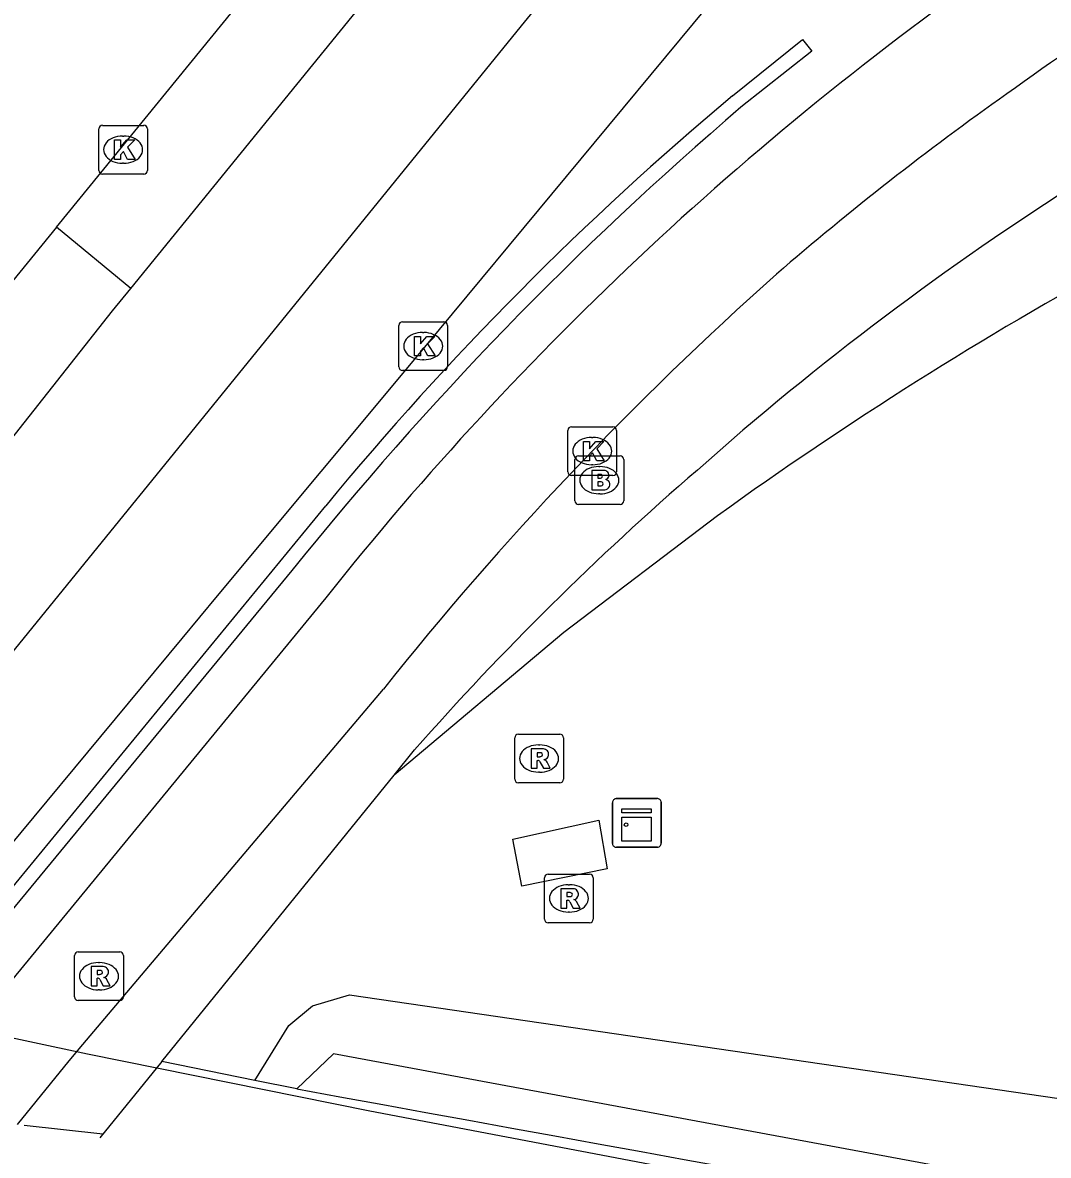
# Model space of a CAD drawing. Extents: x 160806 to 161707, y 383697 to 384148.
# Drawn here: x 160819.92 to 160840.99, y 383710.82 to 383734.09 of the extents above; entities that cross this region are included whole.
import ezdxf

# ---------------------------------------------------------------- set-up
doc = ezdxf.new("R2010")
doc.units = 0
for name, color, linetype in [('IMGEO_Brandkraan', 7, 'Continuous'), ('IMGEO_Fietspad_open', 7, 'Continuous'), ('IMGEO_Geluidsscherm', 7, 'Continuous'), ('IMGEO_Groenvoorziening', 7, 'Continuous'), ('IMGEO_Kast', 7, 'Continuous'), ('IMGEO_Kolk', 7, 'Continuous'), ('IMGEO_Muur', 7, 'Continuous'), ('IMGEO_Rijbaan_lokaal_gesloten', 7, 'Continuous'), ('IMGEO_Rioolput', 7, 'Continuous'), ('IMGEO_Spoorbaan_halfverhard', 7, 'Continuous'), ('IMGEO_Verkeerseiland_open', 7, 'Continuous'), ('IMGEO_Voetpad_open', 7, 'Continuous')]:
    doc.layers.add(name, color=color, linetype=linetype)

msp = doc.modelspace()

# ---------------------------------------------------------------- linework, layer by layer
at = {"layer": 'IMGEO_Brandkraan'}
for p, q in [((160831.262, 383724.265), (160831.262, 383725.117)), ((160831.337, 383725.191), (160832.189, 383725.191)), ((160832.263, 383725.117), (160832.263, 383724.265)), ((160831.75, 383724.971), (160831.775, 383724.971)), ((160831.773, 383724.411), (160831.748, 383724.411)), ((160832.189, 383724.191), (160831.337, 383724.191))]:
    msp.add_line(p, q, dxfattribs=at)
for points in [[(160831.262, 383724.265), (160831.262, 383725.117)], [(160831.337, 383725.191), (160832.189, 383725.191)], [(160832.263, 383725.117), (160832.263, 383724.265)], [(160831.61, 383724.891), (160831.61, 383724.491), (160831.823, 383724.491)], [(160831.841, 383724.891), (160831.61, 383724.891)], [(160831.789, 383724.81), (160831.735, 383724.81), (160831.735, 383724.734)], [(160831.735, 383724.734), (160831.788, 383724.734)], [(160831.797, 383724.658), (160831.735, 383724.658), (160831.735, 383724.577)], [(160831.735, 383724.577), (160831.797, 383724.577)], [(160832.189, 383724.191), (160831.337, 383724.191)]]:
    msp.add_lwpolyline(points, dxfattribs=at)
for centre, radius, start, end in [((160831.339, 383725.115), 0.0765, 91.552, 178.448), ((160831.339, 383725.115), 0.0765, 91.552, 178.448), ((160832.187, 383725.115), 0.0765, 1.552, 88.448), ((160832.187, 383725.115), 0.0765, 1.552, 88.448), ((160831.79, 383724.772), 0.0379, 267.8285, 90.9355), ((160831.845, 383724.746), 0.145, 59.4692, 91.5367), ((160831.87, 383724.793), 0.0922, 285.5137, 58.1501), ((160831.798, 383724.617), 0.0404, 269.8759, 90.5077), ((160831.875, 383724.601), 0.105, 301.3115, 78.989), ((160831.829, 383724.742), 0.251, 268.6676, 293.5347), ((160831.339, 383724.267), 0.0765, 181.552, 268.448), ((160831.339, 383724.267), 0.0765, 181.552, 268.448), ((160832.187, 383724.267), 0.0765, 271.552, 358.448), ((160832.187, 383724.267), 0.0765, 271.552, 358.448)]:
    msp.add_arc(centre, radius, start, end, dxfattribs=at)
for centre, major_axis, ratio, start_param, end_param in [((160831.749, 383724.691), (-0.387, 0.002), 0.722429, 4.712389, 7.853982), ((160831.774, 383724.691), (-0.39, 0.002), 0.717154, 1.570796, 4.712389)]:
    msp.add_ellipse(centre, major_axis=major_axis, ratio=ratio, start_param=start_param, end_param=end_param, dxfattribs=at)
at = {"layer": 'IMGEO_Fietspad_open'}
for points in [[(160826.144, 383722.274), (160818.981, 383713.562), (160817.541, 383711.821)], [(160819.812, 383711.455), (160820.871, 383712.761), (160821.154, 383713.096), (160827.328, 383720.398)]]:
    msp.add_lwpolyline(points, dxfattribs=at)
for centre, radius, start, end in [((160867.026, 383695.722), 45.663, 117.2141, 126.0828), ((160877.724, 383681.282), 65.886, 124.51933, 141.52478), ((160874.934, 383683.291), 60.374, 125.19962, 130.90491), ((160880.798, 383677.836), 68.342, 131.62611, 141.48028)]:
    msp.add_arc(centre, radius, start, end, dxfattribs=at)
at = {"layer": 'IMGEO_Geluidsscherm'}
msp.add_lwpolyline([(160834.211, 383710.362), (160827.05, 383711.725), (160821.25, 383712.896), (160807.351, 383715.867)], dxfattribs=at)
at = {"layer": 'IMGEO_Groenvoorziening'}
for points in [[(160834.192, 383723.959), (160831.033, 383721.562), (160827.545, 383718.631)], [(160824.684, 383712.357), (160825.386, 383713.484), (160825.871, 383713.894), (160826.633, 383714.116), (160843.597, 383711.637), (160860.024, 383709.58), (160870.902, 383707.254), (160885.285, 383704.928), (160887.055, 383704.827)], [(160907.351, 383701.52), (160917.77, 383699.445), (160907.216, 383700.026), (160878.632, 383703.515), (160849.795, 383708.541), (160826.302, 383712.908), (160825.547, 383712.184)]]:
    msp.add_lwpolyline(points, dxfattribs=at)
msp.add_arc((160880.999, 383659.015), 80.054, 111.66262, 125.78139, dxfattribs=at)
at = {"layer": 'IMGEO_Kast'}
for p, q in [((160832.033, 383717.224), (160832.033, 383718.065)), ((160832.033, 383718.065), (160832.033, 383717.224)), ((160832.108, 383718.149), (160832.949, 383718.149)), ((160832.949, 383718.149), (160832.108, 383718.149)), ((160833.033, 383718.074), (160833.033, 383717.233)), ((160833.033, 383717.233), (160833.033, 383718.074)), ((160832.958, 383717.149), (160832.117, 383717.149)), ((160832.117, 383717.149), (160832.958, 383717.149))]:
    msp.add_line(p, q, dxfattribs=at)
for points in [[(160832.228, 383717.939), (160832.828, 383717.939), (160832.828, 383717.854), (160832.228, 383717.854), (160832.228, 383717.939)], [(160832.228, 383717.764), (160832.828, 383717.764), (160832.828, 383717.275), (160832.228, 383717.275), (160832.228, 383717.764)]]:
    msp.add_lwpolyline(points, dxfattribs=at)
msp.add_circle((160832.312, 383717.613), 0.0377, dxfattribs=at)
for centre, start, end in [((160832.111, 383718.071), 92.4484, 184.2845), ((160832.111, 383718.071), 92.4484, 184.2845), ((160832.955, 383718.071), 2.4484, 94.2845), ((160832.955, 383718.071), 2.4484, 94.2845), ((160832.111, 383717.227), 182.4484, 274.2845), ((160832.111, 383717.227), 182.4484, 274.2845), ((160832.955, 383717.227), 272.4484, 4.2845), ((160832.955, 383717.227), 272.4484, 4.2845)]:
    msp.add_arc(centre, 0.0779, start, end, dxfattribs=at)
at = {"layer": 'IMGEO_Kolk'}
for p, q in [((160821.48, 383731.055), (160821.48, 383731.907)), ((160821.555, 383731.981), (160822.407, 383731.981)), ((160822.481, 383731.907), (160822.481, 383731.055)), ((160821.968, 383731.761), (160821.993, 383731.761)), ((160821.991, 383731.201), (160821.966, 383731.201)), ((160822.407, 383730.981), (160821.555, 383730.981)), ((160827.644, 383727.019), (160827.644, 383727.871)), ((160827.719, 383727.945), (160828.571, 383727.945)), ((160828.645, 383727.871), (160828.645, 383727.019)), ((160828.132, 383727.725), (160828.157, 383727.725)), ((160828.155, 383727.165), (160828.13, 383727.165)), ((160828.571, 383726.945), (160827.719, 383726.945)), ((160831.191, 383725.788), (160832.043, 383725.788)), ((160831.116, 383724.862), (160831.116, 383725.714)), ((160831.604, 383725.568), (160831.629, 383725.568)), ((160832.117, 383725.714), (160832.117, 383724.862)), ((160831.627, 383725.008), (160831.602, 383725.008)), ((160832.043, 383724.788), (160831.191, 383724.788))]:
    msp.add_line(p, q, dxfattribs=at)
for points in [[(160821.48, 383731.055), (160821.48, 383731.907)], [(160821.555, 383731.981), (160822.407, 383731.981)], [(160822.481, 383731.907), (160822.481, 383731.055)], [(160821.801, 383731.681), (160821.924, 383731.681), (160821.924, 383731.53), (160822.054, 383731.681), (160822.218, 383731.681), (160822.072, 383731.53), (160822.225, 383731.281), (160822.073, 383731.281), (160821.988, 383731.445), (160821.924, 383731.378), (160821.924, 383731.281), (160821.801, 383731.281), (160821.801, 383731.681)], [(160822.407, 383730.981), (160821.555, 383730.981)], [(160827.644, 383727.019), (160827.644, 383727.871)], [(160827.719, 383727.945), (160828.571, 383727.945)], [(160828.645, 383727.871), (160828.645, 383727.019)], [(160827.965, 383727.645), (160828.088, 383727.645), (160828.088, 383727.494), (160828.218, 383727.645), (160828.382, 383727.645), (160828.236, 383727.494), (160828.389, 383727.245), (160828.237, 383727.245), (160828.152, 383727.409), (160828.088, 383727.342), (160828.088, 383727.245), (160827.965, 383727.245), (160827.965, 383727.645)], [(160828.571, 383726.945), (160827.719, 383726.945)], [(160831.191, 383725.788), (160832.043, 383725.788)], [(160831.116, 383724.862), (160831.116, 383725.714)], [(160832.117, 383725.714), (160832.117, 383724.862)], [(160831.437, 383725.488), (160831.56, 383725.488), (160831.56, 383725.337), (160831.69, 383725.488), (160831.854, 383725.488), (160831.708, 383725.337), (160831.861, 383725.088), (160831.709, 383725.088), (160831.624, 383725.252), (160831.56, 383725.185), (160831.56, 383725.088), (160831.437, 383725.088), (160831.437, 383725.488)], [(160832.043, 383724.788), (160831.191, 383724.788)]]:
    msp.add_lwpolyline(points, dxfattribs=at)
for centre, start, end in [((160821.557, 383731.905), 91.552, 178.448), ((160821.557, 383731.905), 91.552, 178.448), ((160822.405, 383731.905), 1.552, 88.448), ((160822.405, 383731.905), 1.552, 88.448), ((160821.557, 383731.057), 181.552, 268.448), ((160821.557, 383731.057), 181.552, 268.448), ((160822.405, 383731.057), 271.552, 358.448), ((160822.405, 383731.057), 271.552, 358.448), ((160827.721, 383727.869), 91.552, 178.448), ((160827.721, 383727.869), 91.552, 178.448), ((160828.569, 383727.869), 1.552, 88.448), ((160828.569, 383727.869), 1.552, 88.448), ((160827.721, 383727.021), 181.552, 268.448), ((160827.721, 383727.021), 181.552, 268.448), ((160828.569, 383727.021), 271.552, 358.448), ((160828.569, 383727.021), 271.552, 358.448), ((160831.193, 383725.712), 91.552, 178.448), ((160831.193, 383725.712), 91.552, 178.448), ((160832.041, 383725.712), 1.552, 88.448), ((160832.041, 383725.712), 1.552, 88.448), ((160831.193, 383724.864), 181.552, 268.448), ((160831.193, 383724.864), 181.552, 268.448), ((160832.041, 383724.864), 271.552, 358.448), ((160832.041, 383724.864), 271.552, 358.448)]:
    msp.add_arc(centre, 0.0765, start, end, dxfattribs=at)
for centre, major_axis, ratio, start_param, end_param in [((160821.967, 383731.481), (-0.387, 0.002), 0.722429, 4.712389, 7.853982), ((160821.992, 383731.481), (-0.39, 0.002), 0.717154, 1.570796, 4.712389), ((160828.131, 383727.445), (-0.387, 0.002), 0.722429, 4.712389, 7.853982), ((160828.156, 383727.445), (-0.39, 0.002), 0.717154, 1.570796, 4.712389), ((160831.603, 383725.288), (-0.387, 0.002), 0.722429, 4.712389, 7.853982), ((160831.628, 383725.288), (-0.39, 0.002), 0.717154, 1.570796, 4.712389)]:
    msp.add_ellipse(centre, major_axis=major_axis, ratio=ratio, start_param=start_param, end_param=end_param, dxfattribs=at)
at = {"layer": 'IMGEO_Muur'}
for points in [[(160834.501, 383732.588), (160835.938, 383733.745), (160836.127, 383733.508), (160834.671, 383732.352)], [(160816.356, 383712.013), (160817.168, 383713.006), (160817.387, 383713.177), (160817.824, 383713.809), (160818.895, 383715.346), (160826.143, 383724.165)], [(160825.448, 383722.832), (160819.246, 383715.313), (160819.036, 383715.035), (160818.653, 383714.138), (160818.303, 383713.707), (160816.86, 383711.931)], [(160825.547, 383712.184), (160824.684, 383712.357), (160822.776, 383712.748)]]:
    msp.add_lwpolyline(points, dxfattribs=at)
for centre, radius, start, end in [((160875.703, 383683.346), 64.206, 129.91986, 140.524), ((160880.582, 383678.645), 70.656, 130.5256, 141.29006), ((161656.602, 388258.877), 4622.02, 259.641693, 260.354582)]:
    msp.add_arc(centre, radius, start, end, dxfattribs=at)
at = {"layer": 'IMGEO_Rijbaan_lokaal_gesloten'}
for points in [[(160814.34, 383714.557), (160830.227, 383734.1), (160833.519, 383738.143), (160846.9, 383754.25), (160849.481, 383757.132), (160853.006, 383760.668), (160858.089, 383765.195), (160859.573, 383766.449), (160865.774, 383771.328), (160872.216, 383776.024), (160876.959, 383779.154), (160880.308, 383781.174), (160884.695, 383783.538), (160887.254, 383784.79), (160895.414, 383788.215), (160906.663, 383792.502), (160907.295, 383792.732)], [(160820.614, 383729.892), (160828.112, 383739.086), (160835.489, 383748.333), (160836.843, 383750), (160837.711, 383751.069), (160838.716, 383752.268)], [(160822.138, 383728.631), (160839.52, 383750), (160840.314, 383750.976)], [(160833.988, 383734.437), (160828.174, 383727.427), (160823.914, 383722.318), (160823.189, 383721.436), (160818.202, 383715.438), (160817.919, 383715.088), (160817.031, 383713.98)], [(160820.614, 383729.892), (160813.465, 383721.126), (160809.054, 383715.689), (160807.262, 383713.479)], [(160811.246, 383715.22), (160814.858, 383719.663), (160818.718, 383724.315), (160821.765, 383728.172), (160822.138, 383728.631)]]:
    msp.add_lwpolyline(points, dxfattribs=at)
at = {"layer": 'IMGEO_Rioolput'}
for p, q in [((160830.099, 383719.472), (160830.951, 383719.472)), ((160830.024, 383718.546), (160830.024, 383719.398)), ((160830.512, 383719.252), (160830.537, 383719.252)), ((160831.025, 383719.398), (160831.025, 383718.546)), ((160830.535, 383718.692), (160830.51, 383718.692)), ((160830.951, 383718.472), (160830.099, 383718.472)), ((160830.637, 383715.672), (160830.637, 383716.524)), ((160830.712, 383716.598), (160831.564, 383716.598)), ((160831.638, 383716.524), (160831.638, 383715.672)), ((160831.125, 383716.378), (160831.15, 383716.378)), ((160831.148, 383715.818), (160831.123, 383715.818)), ((160831.564, 383715.598), (160830.712, 383715.598)), ((160820.984, 383714.073), (160820.984, 383714.925)), ((160821.059, 383714.999), (160821.911, 383714.999)), ((160821.985, 383714.925), (160821.985, 383714.073)), ((160821.472, 383714.779), (160821.497, 383714.779)), ((160821.495, 383714.219), (160821.47, 383714.219)), ((160821.911, 383713.999), (160821.059, 383713.999))]:
    msp.add_line(p, q, dxfattribs=at)
for points in [[(160830.099, 383719.472), (160830.951, 383719.472)], [(160830.024, 383718.546), (160830.024, 383719.398)], [(160831.025, 383719.398), (160831.025, 383718.546)], [(160830.613, 383719.17), (160830.361, 383719.172), (160830.361, 383718.772)], [(160830.539, 383719.091), (160830.485, 383719.091), (160830.485, 383719.01)], [(160830.485, 383719.01), (160830.537, 383719.01)], [(160830.361, 383718.772), (160830.485, 383718.772), (160830.485, 383718.934), (160830.496, 383718.934)], [(160830.543, 383718.905), (160830.614, 383718.772), (160830.754, 383718.772), (160830.689, 383718.898)], [(160830.951, 383718.472), (160830.099, 383718.472)], [(160830.637, 383715.672), (160830.637, 383716.524)], [(160830.712, 383716.598), (160831.564, 383716.598)], [(160831.638, 383716.524), (160831.638, 383715.672)], [(160831.226, 383716.296), (160830.974, 383716.298), (160830.974, 383715.898)], [(160831.152, 383716.217), (160831.098, 383716.217), (160831.098, 383716.136)], [(160830.974, 383715.898), (160831.098, 383715.898), (160831.098, 383716.06), (160831.109, 383716.06)], [(160831.098, 383716.136), (160831.15, 383716.136)], [(160831.156, 383716.031), (160831.227, 383715.898), (160831.367, 383715.898), (160831.302, 383716.024)], [(160831.564, 383715.598), (160830.712, 383715.598)], [(160820.984, 383714.073), (160820.984, 383714.925)], [(160821.059, 383714.999), (160821.911, 383714.999)], [(160821.985, 383714.925), (160821.985, 383714.073)], [(160821.573, 383714.697), (160821.321, 383714.699), (160821.321, 383714.299)], [(160821.499, 383714.618), (160821.445, 383714.618), (160821.445, 383714.537)], [(160821.321, 383714.299), (160821.445, 383714.299), (160821.445, 383714.461), (160821.456, 383714.461)], [(160821.445, 383714.537), (160821.497, 383714.537)], [(160821.503, 383714.432), (160821.574, 383714.299), (160821.714, 383714.299), (160821.649, 383714.425)], [(160821.911, 383713.999), (160821.059, 383713.999)]]:
    msp.add_lwpolyline(points, dxfattribs=at)
for centre, radius, start, end in [((160830.101, 383719.396), 0.0765, 91.552, 178.448), ((160830.101, 383719.396), 0.0765, 91.552, 178.448), ((160830.949, 383719.396), 0.0765, 1.552, 88.448), ((160830.949, 383719.396), 0.0765, 1.552, 88.448), ((160830.521, 383719.199), 0.19, 274.7715, 282.9687), ((160830.545, 383718.995), 0.0964, 77.0061, 93.1865), ((160830.559, 383719.052), 0.0378, 276.6634, 79.6772), ((160830.612, 383719.06), 0.109, 350.3612, 89.416), ((160830.61, 383719.06), 0.112, 277.5842, 350.9817), ((160830.495, 383718.881), 0.0533, 26.0293, 88.6989), ((160830.594, 383718.845), 0.108, 29.5134, 73.7905), ((160830.101, 383718.548), 0.0765, 181.552, 268.448), ((160830.101, 383718.548), 0.0765, 181.552, 268.448), ((160830.949, 383718.548), 0.0765, 271.552, 358.448), ((160830.949, 383718.548), 0.0765, 271.552, 358.448), ((160830.714, 383716.522), 0.0765, 91.552, 178.448), ((160830.714, 383716.522), 0.0765, 91.552, 178.448), ((160831.562, 383716.522), 0.0765, 1.552, 88.448), ((160831.562, 383716.522), 0.0765, 1.552, 88.448), ((160831.158, 383716.121), 0.0964, 77.0061, 93.1865), ((160831.172, 383716.178), 0.0378, 276.6634, 79.6772), ((160831.225, 383716.186), 0.109, 350.3612, 89.416), ((160831.108, 383716.007), 0.0533, 26.0293, 88.6989), ((160831.134, 383716.325), 0.19, 274.7715, 282.9687), ((160831.223, 383716.186), 0.112, 277.5842, 350.9817), ((160831.207, 383715.971), 0.108, 29.5134, 73.7905), ((160830.714, 383715.674), 0.0765, 181.552, 268.448), ((160830.714, 383715.674), 0.0765, 181.552, 268.448), ((160831.562, 383715.674), 0.0765, 271.552, 358.448), ((160831.562, 383715.674), 0.0765, 271.552, 358.448), ((160821.061, 383714.923), 0.0765, 91.552, 178.448), ((160821.061, 383714.923), 0.0765, 91.552, 178.448), ((160821.909, 383714.923), 0.0765, 1.552, 88.448), ((160821.909, 383714.923), 0.0765, 1.552, 88.448), ((160821.505, 383714.522), 0.0964, 77.0061, 93.1865), ((160821.519, 383714.579), 0.0378, 276.6634, 79.6772), ((160821.572, 383714.587), 0.109, 350.3612, 89.416), ((160821.57, 383714.587), 0.112, 277.5842, 350.9817), ((160821.455, 383714.408), 0.0533, 26.0293, 88.6989), ((160821.481, 383714.726), 0.19, 274.7715, 282.9687), ((160821.554, 383714.372), 0.108, 29.5134, 73.7905), ((160821.061, 383714.075), 0.0765, 181.552, 268.448), ((160821.061, 383714.075), 0.0765, 181.552, 268.448), ((160821.909, 383714.075), 0.0765, 271.552, 358.448), ((160821.909, 383714.075), 0.0765, 271.552, 358.448)]:
    msp.add_arc(centre, radius, start, end, dxfattribs=at)
for centre, major_axis, ratio, start_param, end_param in [((160830.511, 383718.972), (-0.387, 0.002), 0.722429, 4.712389, 7.853982), ((160830.536, 383718.972), (-0.39, 0.002), 0.717154, 1.570796, 4.712389), ((160831.124, 383716.098), (-0.387, 0.002), 0.722429, 4.712389, 7.853982), ((160831.149, 383716.098), (-0.39, 0.002), 0.717154, 1.570796, 4.712389), ((160821.471, 383714.499), (-0.387, 0.002), 0.722429, 4.712389, 7.853982), ((160821.496, 383714.499), (-0.39, 0.002), 0.717154, 1.570796, 4.712389)]:
    msp.add_ellipse(centre, major_axis=major_axis, ratio=ratio, start_param=start_param, end_param=end_param, dxfattribs=at)
at = {"layer": 'IMGEO_Spoorbaan_halfverhard'}
for points in [[(160822.776, 383712.748), (160821.504, 383711.182)], [(160824.684, 383712.357), (160822.776, 383712.748)], [(160825.547, 383712.184), (160824.684, 383712.357)], [(160821.563, 383711.255), (160819.947, 383711.433)]]:
    msp.add_lwpolyline(points, dxfattribs=at)
msp.add_arc((161656.602, 388258.877), 4622.02, 259.641693, 260.354582, dxfattribs=at)
at = {"layer": 'IMGEO_Verkeerseiland_open'}
msp.add_lwpolyline([(160822.138, 383728.631), (160820.614, 383729.892)], dxfattribs=at)
at = {"layer": 'IMGEO_Voetpad_open'}
for points in [[(160827.545, 383718.631), (160827.965, 383719.15)], [(160822.776, 383712.748), (160827.545, 383718.631)], [(160830.173, 383716.348), (160829.985, 383717.315), (160831.752, 383717.704), (160831.923, 383716.708), (160830.173, 383716.348)]]:
    msp.add_lwpolyline(points, dxfattribs=at)
for centre, radius, start, end in [((160874.318, 383679.306), 61.011, 113.02251, 131.64296), ((160873.103, 383679.33), 60.192, 130.79396, 138.5816)]:
    msp.add_arc(centre, radius, start, end, dxfattribs=at)

doc.saveas('drawing.dxf')
